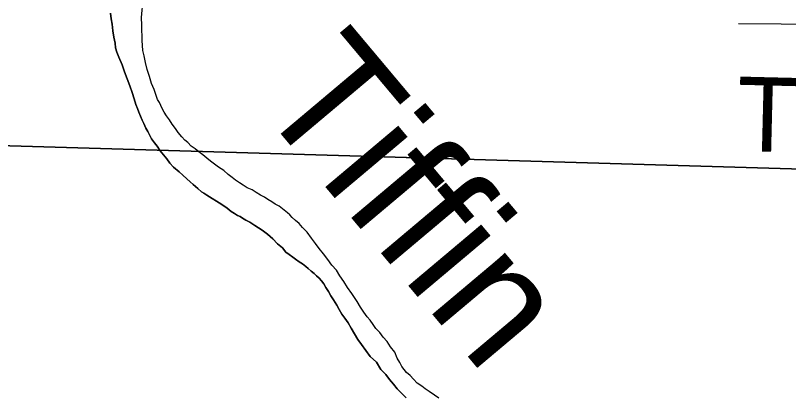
# Model space of a CAD drawing. Extents: x 2.4 to 73.1, y 4.5 to 25.6.
# Drawn here: x 47.2429 to 47.5382, y 23.9959 to 24.1413 of the extents above; entities that cross this region are included whole.
import ezdxf

# ---------------------------------------------------------------- set-up
doc = ezdxf.new("R2010")
doc.units = 0
for name, color, linetype in [('GM_X_Major_River', 7, 'Continuous'), ('GM_X_Major_River_Text', 7, 'Continuous'), ('GM_X_Section', 7, 'Continuous'), ('GM_X_Township_Road', 7, 'Continuous'), ('GM_X_Township_Road_Text', 7, 'Continuous')]:
    doc.layers.add(name, color=color, linetype=linetype)

msp = doc.modelspace()

# ---------------------------------------------------------------- linework, layer by layer
at = {"layer": 'GM_X_Major_River'}
for points in [[(47.39492, 24.00252), (47.39363, 24.00388), (47.39233, 24.00506), (47.39141, 24.00622), (47.39049, 24.00738), (47.38977, 24.00892), (47.38867, 24.01047), (47.38778, 24.01277), (47.38612, 24.0149), (47.38484, 24.01683), (47.38336, 24.01858), (47.38208, 24.02032), (47.3806, 24.02187), (47.3795, 24.02342), (47.3784, 24.02497), (47.37729, 24.02632), (47.376, 24.02806), (47.37472, 24.03), (47.37345, 24.03212), (47.37144, 24.03521), (47.36978, 24.03753), (47.36832, 24.03984), (47.36686, 24.04197), (47.36558, 24.04409), (47.36373, 24.04603), (47.36227, 24.04816), (47.36061, 24.05029), (47.35895, 24.05242), (47.35748, 24.05436), (47.35601, 24.05629), (47.35436, 24.05861), (47.35251, 24.06037), (47.35121, 24.06192), (47.34992, 24.06309), (47.34862, 24.06427), (47.34769, 24.06524), (47.34676, 24.06602), (47.3436, 24.06857), (47.3421, 24.06937), (47.34079, 24.07016), (47.33929, 24.07115), (47.33798, 24.07194), (47.33648, 24.07274), (47.3348, 24.07373), (47.3333, 24.07472), (47.33142, 24.07553), (47.32993, 24.07651), (47.32844, 24.0775), (47.32694, 24.07849), (47.32564, 24.07947), (47.32415, 24.08065), (47.32248, 24.08221), (47.32042, 24.0834), (47.31893, 24.08458), (47.31744, 24.08576), (47.31595, 24.08693), (47.31446, 24.08811), (47.31297, 24.08929), (47.31148, 24.09046), (47.30998, 24.09145), (47.30869, 24.09281), (47.30757, 24.09379), (47.30646, 24.09496), (47.30499, 24.09671), (47.30408, 24.09825), (47.30278, 24.0998), (47.30169, 24.10154), (47.30059, 24.10308), (47.29967, 24.10443), (47.29895, 24.10578), (47.29841, 24.10694), (47.29787, 24.10809), (47.29713, 24.10925), (47.2966, 24.11078), (47.2959, 24.11307), (47.29482, 24.11538), (47.29413, 24.11806), (47.29325, 24.12074), (47.29255, 24.12341), (47.29205, 24.12589), (47.29153, 24.128), (47.29139, 24.1299), (47.29124, 24.1318), (47.29129, 24.13351), (47.29115, 24.1356), (47.2912, 24.13769), (47.29108, 24.14054), (47.29164, 24.14755)], [(47.39492, 24.00252), (47.39363, 24.00388), (47.39233, 24.00506), (47.39141, 24.00622), (47.39049, 24.00738), (47.38977, 24.00892), (47.38867, 24.01047), (47.38778, 24.01277), (47.38612, 24.0149), (47.38484, 24.01683), (47.38336, 24.01858), (47.38208, 24.02032), (47.3806, 24.02187), (47.3795, 24.02342), (47.3784, 24.02497), (47.37729, 24.02632), (47.376, 24.02806), (47.37472, 24.03), (47.37345, 24.03212), (47.37144, 24.03521), (47.36978, 24.03753), (47.36832, 24.03984), (47.36686, 24.04197), (47.36558, 24.04409), (47.36373, 24.04603), (47.36227, 24.04816), (47.36061, 24.05029), (47.35895, 24.05242), (47.35748, 24.05436), (47.35601, 24.05629), (47.35436, 24.05861), (47.35251, 24.06037), (47.35121, 24.06192), (47.34992, 24.06309), (47.34862, 24.06427), (47.34769, 24.06524), (47.34676, 24.06602), (47.3436, 24.06857), (47.3421, 24.06937), (47.34079, 24.07016), (47.33929, 24.07115), (47.33798, 24.07194), (47.33648, 24.07274), (47.3348, 24.07373), (47.3333, 24.07472), (47.33142, 24.07553), (47.32993, 24.07651), (47.32844, 24.0775), (47.32694, 24.07849), (47.32564, 24.07947), (47.32415, 24.08065), (47.32248, 24.08221), (47.32042, 24.0834), (47.31893, 24.08458), (47.31744, 24.08576), (47.31595, 24.08693), (47.31446, 24.08811), (47.31297, 24.08929), (47.31148, 24.09046), (47.30998, 24.09145), (47.30869, 24.09281), (47.30757, 24.09379), (47.30646, 24.09496), (47.30499, 24.09671), (47.30408, 24.09825), (47.30278, 24.0998), (47.30169, 24.10154), (47.30059, 24.10308), (47.29967, 24.10443), (47.29895, 24.10578), (47.29841, 24.10694), (47.29787, 24.10809), (47.29713, 24.10925), (47.2966, 24.11078), (47.2959, 24.11307), (47.29482, 24.11538), (47.29413, 24.11806), (47.29325, 24.12074), (47.29255, 24.12341), (47.29205, 24.12589), (47.29153, 24.128), (47.29139, 24.1299), (47.29124, 24.1318), (47.29129, 24.13351), (47.29115, 24.1356), (47.2912, 24.13769), (47.29108, 24.14054), (47.29164, 24.14755)], [(47.27916, 24.14217), (47.27949, 24.14008), (47.27981, 24.13798), (47.28013, 24.1355), (47.28045, 24.13303), (47.28096, 24.13073), (47.28111, 24.12902), (47.28163, 24.1273), (47.28235, 24.12538), (47.2836, 24.1225), (47.28448, 24.11982), (47.28556, 24.11714), (47.28663, 24.11445), (47.28752, 24.11196), (47.28821, 24.10947), (47.28892, 24.10737), (47.28945, 24.10583), (47.28999, 24.10449), (47.29071, 24.10295), (47.29124, 24.10142), (47.29196, 24.10007), (47.29268, 24.09835), (47.29341, 24.097)], [(47.29341, 24.097), (47.29268, 24.09835), (47.29196, 24.10007), (47.29124, 24.10142), (47.29071, 24.10295), (47.28999, 24.10449), (47.28945, 24.10583), (47.28892, 24.10737), (47.28821, 24.10947), (47.28752, 24.11196), (47.28663, 24.11445), (47.28556, 24.11714), (47.28448, 24.11982), (47.2836, 24.1225), (47.28235, 24.12538), (47.28163, 24.1273), (47.28111, 24.12902), (47.28096, 24.13073), (47.28045, 24.13303), (47.28013, 24.1355), (47.27981, 24.13798), (47.27949, 24.14008), (47.27916, 24.14217)], [(47.29341, 24.097), (47.29414, 24.09584), (47.29486, 24.0943), (47.29596, 24.09276), (47.29706, 24.0914), (47.29816, 24.08966), (47.29945, 24.08811), (47.30074, 24.08656), (47.30184, 24.08501), (47.30332, 24.08346), (47.30537, 24.0817), (47.30685, 24.08033), (47.30834, 24.07896), (47.30964, 24.07779), (47.31075, 24.07681), (47.31168, 24.07603), (47.31261, 24.07525), (47.31391, 24.07407), (47.31485, 24.07348), (47.31597, 24.07269), (47.32177, 24.06913), (47.32382, 24.06774), (47.32531, 24.06657), (47.32662, 24.06578), (47.32774, 24.06499), (47.32868, 24.06458), (47.32961, 24.06399), (47.33092, 24.0632), (47.33242, 24.0624), (47.33429, 24.06121), (47.3371, 24.05943), (47.33915, 24.05786), (47.34119, 24.0561), (47.34304, 24.05416), (47.3449, 24.05259), (47.34619, 24.05104), (47.3475, 24.05006), (47.3488, 24.04907), (47.34992, 24.04828), (47.35123, 24.0473), (47.35254, 24.04651), (47.35384, 24.04553), (47.35477, 24.04474), (47.35589, 24.04377), (47.357, 24.04279), (47.35793, 24.04201), (47.35886, 24.04103), (47.35978, 24.04006), (47.3607, 24.0389), (47.36143, 24.03755), (47.36253, 24.036), (47.36343, 24.03427), (47.36435, 24.03273), (47.36563, 24.0308), (47.36653, 24.02907), (47.36763, 24.02733), (47.36873, 24.02578), (47.37001, 24.02404), (47.3711, 24.02192), (47.37238, 24.0198), (47.37365, 24.01768), (47.37512, 24.01575), (47.37678, 24.01343), (47.37842, 24.01111), (47.38084, 24.00896), (47.38248, 24.00626), (47.38433, 24.00431), (47.3858, 24.00238), (47.38728, 24.00063), (47.38875, 23.99888), (47.39209, 23.99538)], [(47.39209, 23.99538), (47.38875, 23.99888), (47.38728, 24.00063), (47.3858, 24.00238), (47.38433, 24.00431), (47.38248, 24.00626), (47.38084, 24.00896), (47.37842, 24.01111), (47.37678, 24.01343), (47.37512, 24.01575), (47.37365, 24.01768), (47.37238, 24.0198), (47.3711, 24.02192), (47.37001, 24.02404), (47.36873, 24.02578), (47.36763, 24.02733), (47.36653, 24.02907), (47.36563, 24.0308), (47.36435, 24.03273), (47.36343, 24.03427), (47.36253, 24.036), (47.36143, 24.03755), (47.3607, 24.0389), (47.35978, 24.04006), (47.35886, 24.04103), (47.35793, 24.04201), (47.357, 24.04279), (47.35589, 24.04377), (47.35477, 24.04474), (47.35384, 24.04553), (47.35254, 24.04651), (47.35123, 24.0473), (47.34992, 24.04828), (47.3488, 24.04907), (47.3475, 24.05006), (47.34619, 24.05104), (47.3449, 24.05259), (47.34304, 24.05416), (47.34119, 24.0561), (47.33915, 24.05786), (47.3371, 24.05943), (47.33429, 24.06121), (47.33242, 24.0624), (47.33092, 24.0632), (47.32961, 24.06399), (47.32868, 24.06458), (47.32774, 24.06499), (47.32662, 24.06578), (47.32531, 24.06657), (47.32382, 24.06774), (47.32177, 24.06913), (47.31597, 24.07269), (47.31485, 24.07348), (47.31391, 24.07407), (47.31261, 24.07525), (47.31168, 24.07603), (47.31075, 24.07681), (47.30964, 24.07779), (47.30834, 24.07896), (47.30685, 24.08033), (47.30537, 24.0817), (47.30332, 24.08346), (47.30184, 24.08501), (47.30074, 24.08656), (47.29945, 24.08811), (47.29816, 24.08966), (47.29706, 24.0914), (47.29596, 24.09276), (47.29486, 24.0943), (47.29414, 24.09584), (47.29341, 24.097)], [(47.40462, 23.99525), (47.40294, 23.99643), (47.40088, 23.99781), (47.39939, 23.9988), (47.39808, 23.99978), (47.3964, 24.00097), (47.39492, 24.00252)], [(47.40462, 23.99525), (47.40294, 23.99643), (47.40088, 23.99781), (47.39939, 23.9988), (47.39808, 23.99978), (47.3964, 24.00097), (47.39492, 24.00252)]]:
    msp.add_lwpolyline(points, dxfattribs=at)
at = {"layer": 'GM_X_Section'}
for points in [[(47.1449, 24.58815), (47.64801, 24.57884), (47.64315, 24.07978), (47.14111, 24.09457)], [(47.64315, 24.07978), (47.62968, 23.58585), (47.12615, 23.59289), (47.14111, 24.09457)]]:
    msp.add_lwpolyline(points, close=True, dxfattribs=at)
at = {"layer": 'GM_X_Township_Road'}
msp.add_lwpolyline([(47.51916, 24.1383), (47.53549, 24.13809), (47.56566, 24.13752), (47.59612, 24.1365), (47.61838, 24.13582), (47.64369, 24.13508)], dxfattribs=at)

# ---------------------------------------------------------------- texts
at = {"layer": 'GM_X_Major_River_Text'}
msp.add_text('Tiffin', height=0.047369, rotation=310.0441, dxfattribs=at).set_placement((47.33365, 24.10873))
at = {"layer": 'GM_X_Township_Road_Text'}
msp.add_text('T-203', height=0.028409, rotation=358.5952, dxfattribs=at).set_placement((47.51825, 24.08964))

doc.saveas('drawing.dxf')
